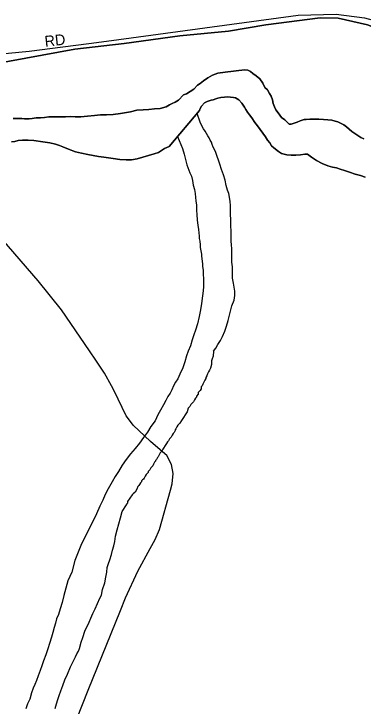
# Model space of a CAD drawing. Extents: x 2010165 to 2382125, y 1060529 to 1407316.
# Drawn here: x 2266279 to 2267902, y 1246104 to 1249319 of the extents above; entities that cross this region are included whole.
import ezdxf

# ---------------------------------------------------------------- set-up
doc = ezdxf.new("R2010")
doc.units = 0
for name, color, linetype in [('GM_X_City_Street', 7, 'Continuous'), ('GM_X_City_Street_Text', 7, 'Continuous'), ('GM_X_Corporation', 7, 'Continuous'), ('GM_X_County_ROW', 7, 'Continuous'), ('GM_X_Major_River', 7, 'Continuous'), ('GM_X_Minor_River', 7, 'Continuous')]:
    doc.layers.add(name, color=color, linetype=linetype)

msp = doc.modelspace()

# ---------------------------------------------------------------- linework, layer by layer
at = {"layer": 'GM_X_City_Street'}
for points in [[(2266627.6, 1249180.9), (2266732.8, 1249194.6), (2267599.6, 1249312.9), (2267777, 1249317.1), (2267907.9, 1249300.2), (2268017.7, 1249270.7), (2268513.6, 1248959), (2268861.4, 1248752.7)], [(2266204.9, 1249131.8), (2266350.6, 1249146), (2266506.8, 1249165.1), (2266627.6, 1249180.9)], [(2266630.7, 1247754.3), (2266500.1, 1247944.4), (2266391.3, 1248079.6), (2266135.2, 1248375), (2265908.9, 1248664.8), (2265860.5, 1248718.9), (2265810.1, 1248754.8), (2265526.6, 1248873.5), (2265208, 1249014.7)], [(2266571.8, 1246044.9), (2266624.3, 1246178.6), (2266774.2, 1246548.7), (2266797.3, 1246607.4), (2266854.3, 1246731.7), (2266912.2, 1246835.7), (2266935.7, 1246877.8), (2266955.4, 1246924.3), (2267005.9, 1247107.5), (2267014.1, 1247137.2), (2267018.4, 1247184.7), (2267010.8, 1247226.9), (2266990.3, 1247267.5), (2266925.8, 1247322.9)]]:
    msp.add_lwpolyline(points, dxfattribs=at)
at = {"layer": 'GM_X_Corporation'}
for points in [[(2270794.1, 1249318.9), (2269286.2, 1249299), (2269282.3, 1248487.8), (2269143, 1248536.1), (2268503.4, 1248932.1), (2268038.7, 1249223.2), (2267922.3, 1249268.4), (2267785.9, 1249299.4), (2267701.9, 1249300.7), (2267449.9, 1249268.5), (2267276, 1249239), (2267049.9, 1249217), (2266792, 1249180.8), (2266562, 1249154.8), (2266105.9, 1249071.1)], [(2266105.9, 1249071.1), (2266562, 1249154.8), (2266792, 1249180.8), (2267049.9, 1249217), (2267276, 1249239), (2267449.9, 1249268.5), (2267701.9, 1249300.7), (2267785.9, 1249299.4), (2267922.3, 1249268.4), (2268038.7, 1249223.2), (2268503.4, 1248932.1), (2269143, 1248536.1), (2269282.3, 1248487.8), (2269256.6, 1246418.1), (2269254.3, 1246230.9), (2272604.8, 1246182)]]:
    msp.add_lwpolyline(points, dxfattribs=at)
at = {"layer": 'GM_X_County_ROW'}
msp.add_lwpolyline([(2266925.8, 1247322.9), (2266913.7, 1247333.3), (2266833, 1247408.5), (2266810.8, 1247438.7), (2266801.1, 1247451.9), (2266744.6, 1247568.2), (2266732.2, 1247591.5), (2266700.5, 1247650.9), (2266660.2, 1247711.4), (2266630.7, 1247754.3)], dxfattribs=at)
at = {"layer": 'GM_X_Major_River'}
for points in [[(2267848.9, 1248773.1), (2267836.8, 1248783), (2267824.6, 1248795), (2267812.5, 1248803), (2267802.4, 1248808.9), (2267784.3, 1248816.8), (2267772.2, 1248820.8), (2267756.1, 1248824.7), (2267738, 1248826.6), (2267717.9, 1248828.5), (2267695.8, 1248830.3), (2267673.7, 1248830.2), (2267653.6, 1248830.1), (2267637.6, 1248827.9), (2267627.6, 1248827.9), (2267609.5, 1248821.7), (2267595.5, 1248815.6), (2267581.5, 1248811.5), (2267567.5, 1248807.4), (2267557.5, 1248807.3), (2267537.2, 1248827.3), (2267523.1, 1248837.2), (2267506.8, 1248859.2), (2267496.6, 1248873.2), (2267490.5, 1248887.2), (2267484.3, 1248903.3), (2267480.2, 1248919.3), (2267474, 1248937.4), (2267465.9, 1248949.4), (2267457.7, 1248965.4), (2267445.5, 1248977.4), (2267435.3, 1248997.4), (2267421.1, 1249017.4), (2267404.9, 1249031.4), (2267388.7, 1249041.3), (2267378.6, 1249051.3), (2267366.5, 1249057.2), (2267350.4, 1249059.1), (2267260.2, 1249048.5), (2267226.1, 1249044.2), (2267202.1, 1249034), (2267180.1, 1249021.8), (2267160.2, 1249007.6), (2267144.2, 1248995.5), (2267132.2, 1248987.4), (2267114.3, 1248969.2), (2267098.3, 1248959), (2267080.4, 1248946.8), (2267066.4, 1248942.7), (2267044.5, 1248918.5), (2267028.5, 1248908.3), (2267014.5, 1248902.2), (2267002.5, 1248896.1), (2266986.5, 1248887.9), (2266958.5, 1248879.7), (2266932.4, 1248877.5), (2266906.3, 1248875.4), (2266880.3, 1248873.2), (2266850.2, 1248871), (2266820.1, 1248864.7), (2266774, 1248856.4), (2266739.9, 1248852.1), (2266709.8, 1248849.9), (2266681.7, 1248849.8), (2266653.6, 1248847.6), (2266621.5, 1248843.3), (2266589.4, 1248841.1), (2266563.3, 1248840.9), (2266541.2, 1248842.8), (2266519.1, 1248840.6), (2266499.1, 1248840.5), (2266475, 1248840.4), (2266456.9, 1248840.2), (2266440.8, 1248840.1), (2266420.8, 1248838), (2266402.7, 1248835.8), (2266382.7, 1248835.7), (2266364.6, 1248833.6), (2266350.6, 1248831.5), (2266340.5, 1248831.4), (2266328.5, 1248831.3), (2266316.4, 1248833.3), (2266300.4, 1248833.2), (2266276.3, 1248833)], [(2266276.3, 1248833), (2266300.4, 1248833.2), (2266316.4, 1248833.3), (2266328.5, 1248831.3), (2266340.5, 1248831.4), (2266350.6, 1248831.5), (2266364.6, 1248833.6), (2266382.7, 1248835.7), (2266402.7, 1248835.8), (2266420.8, 1248838), (2266440.8, 1248840.1), (2266456.9, 1248840.2), (2266475, 1248840.4), (2266499.1, 1248840.5), (2266519.1, 1248840.6), (2266541.2, 1248842.8), (2266563.3, 1248840.9), (2266589.4, 1248841.1), (2266621.5, 1248843.3), (2266653.6, 1248847.6), (2266681.7, 1248849.8), (2266709.8, 1248849.9), (2266739.9, 1248852.1), (2266774, 1248856.4), (2266820.1, 1248864.7), (2266850.2, 1248871), (2266880.3, 1248873.2), (2266906.3, 1248875.4), (2266932.4, 1248877.5), (2266958.5, 1248879.7), (2266986.5, 1248887.9), (2267002.5, 1248896.1), (2267014.5, 1248902.2), (2267028.5, 1248908.3), (2267044.5, 1248918.5), (2267066.4, 1248942.7), (2267080.4, 1248946.8), (2267098.3, 1248959), (2267114.3, 1248969.2), (2267132.2, 1248987.4), (2267144.2, 1248995.5), (2267160.2, 1249007.6), (2267180.1, 1249021.8), (2267202.1, 1249034), (2267226.1, 1249044.2), (2267260.2, 1249048.5), (2267350.4, 1249059.1), (2267366.5, 1249057.2), (2267378.6, 1249051.3), (2267388.7, 1249041.3), (2267404.9, 1249031.4), (2267421.1, 1249017.4), (2267435.3, 1248997.4), (2267445.5, 1248977.4), (2267457.7, 1248965.4), (2267465.9, 1248949.4), (2267474, 1248937.4), (2267480.2, 1248919.3), (2267484.3, 1248903.3), (2267490.5, 1248887.2), (2267496.6, 1248873.2), (2267506.8, 1248859.2), (2267523.1, 1248837.2), (2267537.2, 1248827.3), (2267557.5, 1248807.3), (2267567.5, 1248807.4), (2267581.5, 1248811.5), (2267595.5, 1248815.6), (2267609.5, 1248821.7), (2267627.6, 1248827.9), (2267637.6, 1248827.9), (2267653.6, 1248830.1), (2267673.7, 1248830.2), (2267695.8, 1248830.3), (2267717.9, 1248828.5), (2267738, 1248826.6), (2267756.1, 1248824.7), (2267772.2, 1248820.8), (2267784.3, 1248816.8), (2267802.4, 1248808.9), (2267812.5, 1248803), (2267824.6, 1248795), (2267836.8, 1248783), (2267848.9, 1248773.1)], [(2267141.9, 1248869.8), (2267143.3, 1248876.9), (2267151.2, 1248891), (2267165.1, 1248905.2), (2267177.1, 1248911.3), (2267195.1, 1248917.4), (2267205.1, 1248919.5), (2267217.1, 1248923.6), (2267227.1, 1248927.7), (2267241.2, 1248929.8), (2267257.2, 1248931.9), (2267269.2, 1248934), (2267285.3, 1248932.1), (2267299.4, 1248930.2), (2267309.4, 1248928.2), (2267323.6, 1248920.3), (2267337.8, 1248904.3), (2267350, 1248886.3), (2267356.1, 1248874.3), (2267364.2, 1248862.3), (2267374.4, 1248850.3), (2267384.5, 1248836.3), (2267398.8, 1248814.3), (2267411, 1248798.3), (2267447.6, 1248748.3), (2267457.8, 1248732.3), (2267467.9, 1248720.3), (2267476.1, 1248706.3), (2267486.2, 1248696.3), (2267508.4, 1248680.4), (2267522.6, 1248670.4), (2267546.7, 1248664.6), (2267566.8, 1248662.7), (2267588.9, 1248662.8)], [(2267588.9, 1248662.8), (2267566.8, 1248662.7), (2267546.7, 1248664.6), (2267522.6, 1248670.4), (2267508.4, 1248680.4), (2267486.2, 1248696.3), (2267476.1, 1248706.3), (2267467.9, 1248720.3), (2267457.8, 1248732.3), (2267447.6, 1248748.3), (2267411, 1248798.3), (2267398.8, 1248814.3), (2267384.5, 1248836.3), (2267374.4, 1248850.3), (2267364.2, 1248862.3), (2267356.1, 1248874.3), (2267350, 1248886.3), (2267337.8, 1248904.3), (2267323.6, 1248920.3), (2267309.4, 1248928.2), (2267299.4, 1248930.2), (2267285.3, 1248932.1), (2267269.2, 1248934), (2267257.2, 1248931.9), (2267241.2, 1248929.8), (2267227.1, 1248927.7), (2267217.1, 1248923.6), (2267205.1, 1248919.5), (2267195.1, 1248917.4), (2267177.1, 1248911.3), (2267165.1, 1248905.2), (2267151.2, 1248891), (2267143.3, 1248876.9), (2267141.9, 1248869.8)], [(2266267.2, 1248724.4), (2266283.2, 1248726.6), (2266299.3, 1248730.7), (2266319.3, 1248732.8), (2266345.4, 1248733), (2266371.6, 1248731.2), (2266413.8, 1248725.4), (2266445.9, 1248719.6), (2266472.1, 1248713.7), (2266490.2, 1248707.8), (2266506.3, 1248701.9), (2266532.5, 1248690), (2266564.8, 1248678.2), (2266592.9, 1248672.3), (2266623.1, 1248666.5), (2266647.2, 1248660.6), (2266671.4, 1248656.8), (2266697.5, 1248652.9), (2266739.7, 1248647.2), (2266771.9, 1248643.4), (2266800, 1248641.6), (2266826.1, 1248641.7), (2266852.2, 1248645.9), (2266930.3, 1248668.5), (2266950.3, 1248674.7), (2266964.3, 1248684.8), (2266978.2, 1248693), (2267000.2, 1248703.2), (2267141.9, 1248869.8)], [(2267141.9, 1248869.8), (2267000.2, 1248703.2), (2266978.2, 1248693), (2266964.3, 1248684.8), (2266950.3, 1248674.7), (2266930.3, 1248668.5), (2266852.2, 1248645.9), (2266826.1, 1248641.7), (2266800, 1248641.6), (2266771.9, 1248643.4), (2266739.7, 1248647.2), (2266697.5, 1248652.9), (2266671.4, 1248656.8), (2266647.2, 1248660.6), (2266623.1, 1248666.5), (2266592.9, 1248672.3), (2266564.8, 1248678.2), (2266532.5, 1248690), (2266506.3, 1248701.9), (2266490.2, 1248707.8), (2266472.1, 1248713.7), (2266445.9, 1248719.6), (2266413.8, 1248725.4), (2266371.6, 1248731.2), (2266345.4, 1248733), (2266319.3, 1248732.8), (2266299.3, 1248730.7), (2266283.2, 1248726.6), (2266267.2, 1248724.4)], [(2267905.4, 1248739.3), (2267891.3, 1248745.2), (2267848.9, 1248773.1)], [(2267848.9, 1248773.1), (2267891.3, 1248745.2), (2267905.4, 1248739.3)], [(2267588.9, 1248662.8), (2267610.9, 1248665), (2267631, 1248667.1), (2267643, 1248667.2), (2267661.2, 1248653.3), (2267685.5, 1248637.4), (2267711.7, 1248623.5), (2267737.9, 1248613.6), (2267760, 1248607.7), (2267778.1, 1248603.8), (2267794.3, 1248597.9), (2267814.4, 1248592), (2267838.5, 1248584.1), (2267864.7, 1248574.2), (2267888.9, 1248568.4), (2267911, 1248560.5)], [(2267911, 1248560.5), (2267888.9, 1248568.4), (2267864.7, 1248574.2), (2267838.5, 1248584.1), (2267814.4, 1248592), (2267794.3, 1248597.9), (2267778.1, 1248603.8), (2267760, 1248607.7), (2267737.9, 1248613.6), (2267711.7, 1248623.5), (2267685.5, 1248637.4), (2267661.2, 1248653.3), (2267643, 1248667.2), (2267631, 1248667.1), (2267610.9, 1248665), (2267588.9, 1248662.8)]]:
    msp.add_lwpolyline(points, dxfattribs=at)
at = {"layer": 'GM_X_Minor_River'}
for points in [[(2267207, 1247752), (2267217.4, 1247766.2), (2267227.3, 1247784.3), (2267239.2, 1247802.5), (2267249, 1247820.7), (2267258.9, 1247844.8), (2267266.7, 1247869), (2267274.5, 1247895.2), (2267282.2, 1247925.4), (2267291.9, 1247963.6), (2267301.7, 1247989.8), (2267305.6, 1248011.9), (2267305.4, 1248032), (2267303.2, 1248050.1), (2267299, 1248068.1), (2267294.8, 1248092.2), (2267294.6, 1248118.4), (2267294.3, 1248144.5), (2267292.1, 1248166.6), (2267291.9, 1248188.7), (2267291.8, 1248206.8), (2267291.6, 1248228.8), (2267289.4, 1248244.9), (2267289.2, 1248265), (2267289.1, 1248287.1), (2267288.9, 1248309.2), (2267286.6, 1248335.3), (2267286.4, 1248363.4), (2267286.1, 1248387.6), (2267286, 1248409.7), (2267285.8, 1248429.8), (2267283.6, 1248447.8), (2267281.4, 1248467.9), (2267277.3, 1248484), (2267271.1, 1248500), (2267264.9, 1248522.1), (2267260.6, 1248546.1), (2267252.4, 1248572.2), (2267244.1, 1248596.3), (2267235.9, 1248620.3), (2267217.3, 1248674.5), (2267213.2, 1248686.5), (2267205.1, 1248700.5), (2267200.9, 1248712.5), (2267196.8, 1248722.6), (2267190.7, 1248732.6), (2267186.6, 1248742.6), (2267180.5, 1248752.6), (2267174.4, 1248762.6), (2267168.3, 1248774.6), (2267160.1, 1248784.6), (2267154, 1248796.6), (2267143.8, 1248816.6), (2267130.7, 1248856.6)], [(2267039.7, 1248749.5), (2267062.6, 1248693.5), (2267070.8, 1248667.5), (2267083.3, 1248617.3), (2267095.7, 1248581.2), (2267103.9, 1248565.2), (2267108.1, 1248545.1), (2267112.3, 1248523.1), (2267118.5, 1248503), (2267120.6, 1248484.9), (2267122.8, 1248466.9), (2267125, 1248450.8), (2267127.2, 1248430.7), (2267127.4, 1248406.6), (2267129.6, 1248386.5), (2267129.8, 1248360.4)], [(2267129.8, 1248360.4), (2267134, 1248338.3), (2267136.2, 1248318.2), (2267138.3, 1248302.2), (2267140.5, 1248286.1), (2267140.6, 1248276.1), (2267142.7, 1248264.1), (2267144.9, 1248246), (2267145, 1248233.9), (2267147.1, 1248217.8), (2267151.3, 1248203.8), (2267151.3, 1248193.8), (2267155.7, 1248157.6), (2267155.8, 1248147.6), (2267158, 1248127.5), (2267158.1, 1248107.4), (2267160.3, 1248091.3), (2267160.4, 1248075.3), (2267160.6, 1248053.2), (2267158.8, 1248033.1), (2267155, 1248008.9), (2267151.3, 1247974.7), (2267145.5, 1247944.6), (2267139.8, 1247914.4), (2267132.1, 1247880.2), (2267122.3, 1247850), (2267114.5, 1247827.8), (2267106.6, 1247805.6), (2267098.8, 1247777.5), (2267089, 1247753.3), (2267081.2, 1247731.1), (2267073.4, 1247702.9), (2267063.6, 1247674.8), (2267049.8, 1247646.5), (2267040, 1247624.4), (2267030.1, 1247608.2), (2267020.2, 1247592.1), (2267012.3, 1247573.9), (2267004.4, 1247557.8), (2266994.5, 1247541.7), (2266984.6, 1247523.5), (2266974.8, 1247503.4), (2266960.9, 1247479.2), (2266947.1, 1247457), (2266935.3, 1247428.8), (2266915.4, 1247402.5), (2266899.6, 1247376.3), (2266881.8, 1247352), (2266861.9, 1247325.8), (2266842.1, 1247301.5), (2266820.2, 1247275.3), (2266800.4, 1247249), (2266782.5, 1247222.8), (2266764.7, 1247194.5), (2266748.9, 1247170.3), (2266735, 1247146.1), (2266717.2, 1247113.8), (2266703.4, 1247087.6), (2266691.6, 1247061.4), (2266677.8, 1247033.2), (2266662.1, 1246996.9), (2266644.3, 1246958.6), (2266593, 1246857.8), (2266577.3, 1246819.5), (2266561.6, 1246781.2), (2266548, 1246726.9), (2266530.3, 1246686.6), (2266520.6, 1246652.4), (2266510.8, 1246618.2), (2266503.1, 1246585.9), (2266493.3, 1246555.8), (2266485.5, 1246529.6), (2266477.7, 1246509.4), (2266471.8, 1246489.3), (2266466, 1246469.2), (2266460.2, 1246447), (2266454.3, 1246424.9), (2266444.6, 1246394.7), (2266436.8, 1246370.5), (2266427, 1246342.3), (2266417.2, 1246314.1), (2266409.3, 1246291.9), (2266401.5, 1246269.8), (2266391.7, 1246245.6), (2266383.8, 1246223.5), (2266376, 1246205.3), (2266368.1, 1246187.2), (2266360.3, 1246167), (2266352.5, 1246136.8), (2266342.7, 1246114.7), (2266334.8, 1246092.5)], [(2267207, 1247752), (2267205.1, 1247729.8), (2267200.7, 1247716.8), (2267196.4, 1247708.1), (2267196.4, 1247703.8), (2267196.4, 1247690.8), (2267192.1, 1247673.5), (2267187.7, 1247664.9), (2267183.4, 1247656.2), (2267179.1, 1247647.6), (2267174.8, 1247638.9), (2267170.4, 1247630.3), (2267170.4, 1247626), (2267166.1, 1247617.3), (2267161.8, 1247608.7), (2267157.4, 1247600), (2267153.1, 1247591.4), (2267148.8, 1247587.1), (2267148.8, 1247578.4), (2267144.5, 1247569.8), (2267135.8, 1247561.1), (2267135.8, 1247552.5), (2267127.2, 1247543.8), (2267127.2, 1247539.5), (2267122.8, 1247535.2), (2267118.5, 1247526.5), (2267114.2, 1247517.9), (2267109.9, 1247513.6), (2267101.2, 1247504.9), (2267096.9, 1247496.3), (2267088.2, 1247487.6), (2267083.9, 1247470.3), (2267075.3, 1247457.3), (2267066.6, 1247444.4), (2267058, 1247431.4), (2267049.3, 1247418.4), (2267040.7, 1247409.8), (2267036.3, 1247401.2), (2267032, 1247392.5), (2267027.7, 1247388.2), (2267027.7, 1247383.9), (2267023.3, 1247375.2), (2267019, 1247370.9), (2267014.7, 1247362.2), (2267010.4, 1247353.6), (2267001.7, 1247344.9), (2266997.4, 1247336.3), (2266993.1, 1247332), (2266988.7, 1247323.3), (2266984.4, 1247319), (2266971.4, 1247297.4), (2266967.1, 1247288.7), (2266958.5, 1247280.1), (2266954.1, 1247271.4), (2266949.8, 1247262.8), (2266945.5, 1247258.5), (2266941.2, 1247249.8), (2266936.8, 1247245.5), (2266936.8, 1247241.2), (2266932.5, 1247236.9), (2266928.2, 1247228.2), (2266923.9, 1247219.6), (2266915.2, 1247210.9), (2266910.9, 1247202.3), (2266902.2, 1247193.6), (2266902.2, 1247189.3), (2266897.9, 1247185), (2266893.6, 1247180.7), (2266889.3, 1247172), (2266884.9, 1247163.4), (2266880.6, 1247159.1), (2266876.3, 1247154.7), (2266872, 1247150.4), (2266872, 1247146.1), (2266867.6, 1247141.8), (2266863.3, 1247133.1), (2266859, 1247128.8), (2266854.7, 1247124.5), (2266850.3, 1247111.5), (2266841.7, 1247098.5), (2266833, 1247089.9), (2266828.7, 1247085.5), (2266807.1, 1247055.3), (2266807.1, 1247046.6), (2266802.8, 1247042.3), (2266802.8, 1247039.9)], [(2266782.4, 1247007.8), (2266802.8, 1247039.9)], [(2266471.3, 1246093.4), (2266477.2, 1246115.6), (2266483, 1246135.7), (2266488.9, 1246153.8), (2266496.7, 1246176), (2266506.5, 1246200.2), (2266516.3, 1246226.3), (2266528.2, 1246252.6), (2266541.9, 1246286.8), (2266559.7, 1246321.1), (2266565.6, 1246333.2), (2266571.5, 1246347.3), (2266579.4, 1246359.4), (2266583.3, 1246371.5), (2266591.1, 1246401.7), (2266598.9, 1246423.8), (2266608.7, 1246452), (2266614.6, 1246466.1), (2266622.5, 1246480.2), (2266628.4, 1246494.3), (2266636.3, 1246512.5), (2266646.1, 1246534.6), (2266655.9, 1246556.8), (2266677.6, 1246605.2), (2266685.5, 1246619.3), (2266691.3, 1246645.5), (2266701.1, 1246677.7), (2266706.8, 1246703.8), (2266710.7, 1246726), (2266712.5, 1246748.1), (2266718.3, 1246766.2), (2266724.2, 1246784.3), (2266732, 1246808.5), (2266737.9, 1246828.6), (2266743.7, 1246848.8), (2266747.5, 1246868.9), (2266751.3, 1246893), (2266759.1, 1246923.2), (2266766.9, 1246951.4), (2266774.7, 1246979.6), (2266782.4, 1247007.8)]]:
    msp.add_lwpolyline(points, dxfattribs=at)

# ---------------------------------------------------------------- texts
at = {"layer": 'GM_X_City_Street_Text'}
msp.add_text('RD', height=50, rotation=6.018, dxfattribs=at).set_placement((2266424.3, 1249166.1))

doc.saveas('drawing.dxf')
